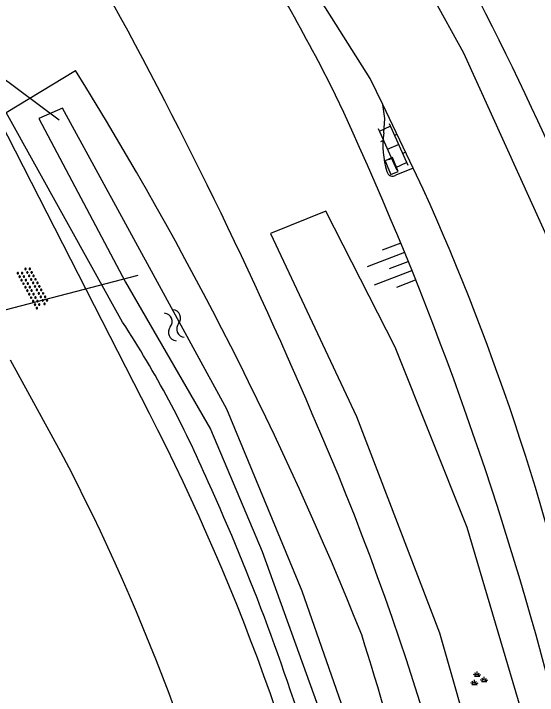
# Model space of a CAD drawing. Extents: x 135999 to 138000, y 396000 to 398501.
# Drawn here: x 137678.5 to 137704.79, y 396842.99 to 396877.19 of the extents above; entities that cross this region are included whole.
import ezdxf

# ---------------------------------------------------------------- set-up
doc = ezdxf.new("R2010")
doc.units = 0
for name, color, linetype in [('gg-knt-BGT kruinlijn', 7, 'Continuous'), ('gg-knt-bovenkant onderkant talud', 7, 'Continuous'), ('gg-knt-onverhard', 7, 'Continuous'), ('gg-knt-verharding', 7, 'Continuous'), ('gg-kntw-bovenkant insteek waterloop', 7, 'Continuous'), ('gg-kntw-waterlijn', 7, 'Continuous'), ('gg-kwrk-duiker nz buis', 7, 'Continuous'), ('gt-grn-groengrens', 7, 'Continuous'), ('gt-symb-groenvak', 7, 'Continuous'), ('gt-symb-klinker verharding', 7, 'Continuous'), ('gt-symb-kolk', 7, 'Continuous'), ('gt-symb-overige verharding', 7, 'Continuous'), ('gt-symb-talud symbool', 7, 'Continuous'), ('gt-symb-watersymbool', 7, 'Continuous'), ('gx-grn-maaiveld', 7, 'Continuous')]:
    doc.layers.add(name, color=color, linetype=linetype)

# ---------------------------------------------------------------- blocks, each defined once
blk = doc.blocks.new('gt0-OVH')
at = {"layer": 'gt-symb-overige verharding'}
for points in [[(-0.972, 0.298), (-0.967, 0.308), (-0.965, 0.319), (-0.966, 0.33), (-0.971, 0.34), (-0.978, 0.348), (-0.988, 0.353), (-0.999, 0.355), (-1.01, 0.354), (-1.02, 0.349), (-1.028, 0.342), (-1.033, 0.332), (-1.035, 0.321), (-1.034, 0.31), (-1.029, 0.3), (-1.022, 0.292), (-1.012, 0.287), (-1.001, 0.285), (-0.99, 0.286), (-0.98, 0.291)], [(-0.772, 0.298), (-0.767, 0.308), (-0.765, 0.319), (-0.766, 0.33), (-0.771, 0.34), (-0.778, 0.348), (-0.788, 0.353), (-0.799, 0.355), (-0.81, 0.354), (-0.82, 0.349), (-0.828, 0.342), (-0.833, 0.332), (-0.835, 0.321), (-0.834, 0.31), (-0.829, 0.3), (-0.822, 0.292), (-0.812, 0.287), (-0.801, 0.285), (-0.79, 0.286), (-0.78, 0.291)], [(-0.572, 0.298), (-0.567, 0.308), (-0.565, 0.319), (-0.566, 0.33), (-0.571, 0.34), (-0.578, 0.348), (-0.588, 0.353), (-0.599, 0.355), (-0.61, 0.354), (-0.62, 0.349), (-0.628, 0.342), (-0.633, 0.332), (-0.635, 0.321), (-0.634, 0.31), (-0.629, 0.3), (-0.622, 0.292), (-0.612, 0.287), (-0.601, 0.285), (-0.59, 0.286), (-0.58, 0.291)], [(-0.372, 0.298), (-0.367, 0.308), (-0.365, 0.319), (-0.366, 0.33), (-0.371, 0.34), (-0.378, 0.348), (-0.388, 0.353), (-0.399, 0.355), (-0.41, 0.354), (-0.42, 0.349), (-0.428, 0.342), (-0.433, 0.332), (-0.435, 0.321), (-0.434, 0.31), (-0.429, 0.3), (-0.422, 0.292), (-0.412, 0.287), (-0.401, 0.285), (-0.39, 0.286), (-0.38, 0.291)], [(-0.172, 0.298), (-0.167, 0.308), (-0.165, 0.319), (-0.166, 0.33), (-0.171, 0.34), (-0.178, 0.348), (-0.188, 0.353), (-0.199, 0.355), (-0.21, 0.354), (-0.22, 0.349), (-0.228, 0.342), (-0.233, 0.332), (-0.235, 0.321), (-0.234, 0.31), (-0.229, 0.3), (-0.222, 0.292), (-0.212, 0.287), (-0.201, 0.285), (-0.19, 0.286), (-0.18, 0.291)], [(0.028, 0.298), (0.033, 0.308), (0.035, 0.319), (0.034, 0.33), (0.029, 0.34), (0.022, 0.348), (0.012, 0.353), (0.001, 0.355), (-0.01, 0.354), (-0.02, 0.349), (-0.028, 0.342), (-0.033, 0.332), (-0.035, 0.321), (-0.034, 0.31), (-0.029, 0.3), (-0.022, 0.292), (-0.012, 0.287), (-0.001, 0.285), (0.01, 0.286), (0.02, 0.291)], [(0.228, 0.298), (0.233, 0.308), (0.235, 0.319), (0.234, 0.33), (0.229, 0.34), (0.222, 0.348), (0.212, 0.353), (0.201, 0.355), (0.19, 0.354), (0.18, 0.349), (0.172, 0.342), (0.167, 0.332), (0.165, 0.321), (0.166, 0.31), (0.171, 0.3), (0.178, 0.292), (0.188, 0.287), (0.199, 0.285), (0.21, 0.286), (0.22, 0.291)], [(0.428, 0.298), (0.433, 0.308), (0.435, 0.319), (0.434, 0.33), (0.429, 0.34), (0.422, 0.348), (0.412, 0.353), (0.401, 0.355), (0.39, 0.354), (0.38, 0.349), (0.372, 0.342), (0.367, 0.332), (0.365, 0.321), (0.366, 0.31), (0.371, 0.3), (0.378, 0.292), (0.388, 0.287), (0.399, 0.285), (0.41, 0.286), (0.42, 0.291)], [(0.628, 0.298), (0.633, 0.308), (0.635, 0.319), (0.634, 0.33), (0.629, 0.34), (0.622, 0.348), (0.612, 0.353), (0.601, 0.355), (0.59, 0.354), (0.58, 0.349), (0.572, 0.342), (0.567, 0.332), (0.565, 0.321), (0.566, 0.31), (0.571, 0.3), (0.578, 0.292), (0.588, 0.287), (0.599, 0.285), (0.61, 0.286), (0.62, 0.291)], [(0.828, 0.298), (0.833, 0.308), (0.835, 0.319), (0.834, 0.33), (0.829, 0.34), (0.822, 0.348), (0.812, 0.353), (0.801, 0.355), (0.79, 0.354), (0.78, 0.349), (0.772, 0.342), (0.767, 0.332), (0.765, 0.321), (0.766, 0.31), (0.771, 0.3), (0.778, 0.292), (0.788, 0.287), (0.799, 0.285), (0.81, 0.286), (0.82, 0.291)], [(1.028, 0.298), (1.033, 0.308), (1.035, 0.319), (1.034, 0.33), (1.029, 0.34), (1.022, 0.348), (1.012, 0.353), (1.001, 0.355), (0.99, 0.354), (0.98, 0.349), (0.972, 0.342), (0.967, 0.332), (0.965, 0.321), (0.966, 0.31), (0.971, 0.3), (0.978, 0.292), (0.988, 0.287), (0.999, 0.285), (1.01, 0.286), (1.02, 0.291)], [(-0.872, 0.106), (-0.867, 0.116), (-0.865, 0.126), (-0.866, 0.137), (-0.871, 0.147), (-0.878, 0.156), (-0.888, 0.161), (-0.899, 0.163), (-0.91, 0.162), (-0.92, 0.157), (-0.928, 0.15), (-0.933, 0.14), (-0.935, 0.129), (-0.934, 0.118), (-0.929, 0.108), (-0.922, 0.1), (-0.912, 0.095), (-0.901, 0.092), (-0.89, 0.094), (-0.88, 0.098)], [(-0.672, 0.106), (-0.667, 0.116), (-0.665, 0.126), (-0.666, 0.137), (-0.671, 0.147), (-0.678, 0.156), (-0.688, 0.161), (-0.699, 0.163), (-0.71, 0.162), (-0.72, 0.157), (-0.728, 0.15), (-0.733, 0.14), (-0.735, 0.129), (-0.734, 0.118), (-0.729, 0.108), (-0.722, 0.1), (-0.712, 0.095), (-0.701, 0.092), (-0.69, 0.094), (-0.68, 0.098)], [(-0.472, 0.106), (-0.467, 0.116), (-0.465, 0.126), (-0.466, 0.137), (-0.471, 0.147), (-0.478, 0.156), (-0.488, 0.161), (-0.499, 0.163), (-0.51, 0.162), (-0.52, 0.157), (-0.528, 0.15), (-0.533, 0.14), (-0.535, 0.129), (-0.534, 0.118), (-0.529, 0.108), (-0.522, 0.1), (-0.512, 0.095), (-0.501, 0.092), (-0.49, 0.094), (-0.48, 0.098)], [(-0.272, 0.106), (-0.267, 0.116), (-0.265, 0.126), (-0.266, 0.137), (-0.271, 0.147), (-0.278, 0.156), (-0.288, 0.161), (-0.299, 0.163), (-0.31, 0.162), (-0.32, 0.157), (-0.328, 0.15), (-0.333, 0.14), (-0.335, 0.129), (-0.334, 0.118), (-0.329, 0.108), (-0.322, 0.1), (-0.312, 0.095), (-0.301, 0.092), (-0.29, 0.094), (-0.28, 0.098)], [(-0.072, 0.106), (-0.067, 0.116), (-0.065, 0.126), (-0.066, 0.137), (-0.071, 0.147), (-0.078, 0.156), (-0.088, 0.161), (-0.099, 0.163), (-0.11, 0.162), (-0.12, 0.157), (-0.128, 0.15), (-0.133, 0.14), (-0.135, 0.129), (-0.134, 0.118), (-0.129, 0.108), (-0.122, 0.1), (-0.112, 0.095), (-0.101, 0.092), (-0.09, 0.094), (-0.08, 0.098)], [(0.128, 0.106), (0.133, 0.116), (0.135, 0.126), (0.134, 0.137), (0.129, 0.147), (0.122, 0.156), (0.112, 0.161), (0.101, 0.163), (0.09, 0.162), (0.08, 0.157), (0.072, 0.15), (0.067, 0.14), (0.065, 0.129), (0.066, 0.118), (0.071, 0.108), (0.078, 0.1), (0.088, 0.095), (0.099, 0.092), (0.11, 0.094), (0.12, 0.098)], [(0.328, 0.106), (0.333, 0.116), (0.335, 0.126), (0.334, 0.137), (0.329, 0.147), (0.322, 0.156), (0.312, 0.161), (0.301, 0.163), (0.29, 0.162), (0.28, 0.157), (0.272, 0.15), (0.267, 0.14), (0.265, 0.129), (0.266, 0.118), (0.271, 0.108), (0.278, 0.1), (0.288, 0.095), (0.299, 0.092), (0.31, 0.094), (0.32, 0.098)], [(0.528, 0.106), (0.533, 0.116), (0.535, 0.126), (0.534, 0.137), (0.529, 0.147), (0.522, 0.156), (0.512, 0.161), (0.501, 0.163), (0.49, 0.162), (0.48, 0.157), (0.472, 0.15), (0.467, 0.14), (0.465, 0.129), (0.466, 0.118), (0.471, 0.108), (0.478, 0.1), (0.488, 0.095), (0.499, 0.092), (0.51, 0.094), (0.52, 0.098)], [(0.728, 0.106), (0.733, 0.116), (0.735, 0.126), (0.734, 0.137), (0.729, 0.147), (0.722, 0.156), (0.712, 0.161), (0.701, 0.163), (0.69, 0.162), (0.68, 0.157), (0.672, 0.15), (0.667, 0.14), (0.665, 0.129), (0.666, 0.118), (0.671, 0.108), (0.678, 0.1), (0.688, 0.095), (0.699, 0.092), (0.71, 0.094), (0.72, 0.098)], [(0.928, 0.106), (0.933, 0.116), (0.935, 0.126), (0.934, 0.137), (0.929, 0.147), (0.922, 0.156), (0.912, 0.161), (0.901, 0.163), (0.89, 0.162), (0.88, 0.157), (0.872, 0.15), (0.867, 0.14), (0.865, 0.129), (0.866, 0.118), (0.871, 0.108), (0.878, 0.1), (0.888, 0.095), (0.899, 0.092), (0.91, 0.094), (0.92, 0.098)], [(-0.972, -0.142), (-0.967, -0.132), (-0.965, -0.121), (-0.966, -0.11), (-0.971, -0.1), (-0.978, -0.092), (-0.988, -0.087), (-0.999, -0.085), (-1.01, -0.086), (-1.02, -0.091), (-1.028, -0.098), (-1.033, -0.108), (-1.035, -0.119), (-1.034, -0.13), (-1.029, -0.14), (-1.022, -0.148), (-1.012, -0.153), (-1.001, -0.155), (-0.99, -0.154), (-0.98, -0.149)], [(-0.872, -0.334), (-0.867, -0.324), (-0.865, -0.314), (-0.866, -0.303), (-0.871, -0.293), (-0.878, -0.284), (-0.888, -0.279), (-0.899, -0.277), (-0.91, -0.278), (-0.92, -0.283), (-0.928, -0.29), (-0.933, -0.3), (-0.935, -0.311), (-0.934, -0.322), (-0.929, -0.332), (-0.922, -0.34), (-0.912, -0.345), (-0.901, -0.348), (-0.89, -0.346), (-0.88, -0.342)], [(-0.772, -0.142), (-0.767, -0.132), (-0.765, -0.121), (-0.766, -0.11), (-0.771, -0.1), (-0.778, -0.092), (-0.788, -0.087), (-0.799, -0.085), (-0.81, -0.086), (-0.82, -0.091), (-0.828, -0.098), (-0.833, -0.108), (-0.835, -0.119), (-0.834, -0.13), (-0.829, -0.14), (-0.822, -0.148), (-0.812, -0.153), (-0.801, -0.155), (-0.79, -0.154), (-0.78, -0.149)], [(-0.672, -0.334), (-0.667, -0.324), (-0.665, -0.314), (-0.666, -0.303), (-0.671, -0.293), (-0.678, -0.284), (-0.688, -0.279), (-0.699, -0.277), (-0.71, -0.278), (-0.72, -0.283), (-0.728, -0.29), (-0.733, -0.3), (-0.735, -0.311), (-0.734, -0.322), (-0.729, -0.332), (-0.722, -0.34), (-0.712, -0.345), (-0.701, -0.348), (-0.69, -0.346), (-0.68, -0.342)], [(-0.572, -0.142), (-0.567, -0.132), (-0.565, -0.121), (-0.566, -0.11), (-0.571, -0.1), (-0.578, -0.092), (-0.588, -0.087), (-0.599, -0.085), (-0.61, -0.086), (-0.62, -0.091), (-0.628, -0.098), (-0.633, -0.108), (-0.635, -0.119), (-0.634, -0.13), (-0.629, -0.14), (-0.622, -0.148), (-0.612, -0.153), (-0.601, -0.155), (-0.59, -0.154), (-0.58, -0.149)], [(-0.472, -0.334), (-0.467, -0.324), (-0.465, -0.314), (-0.466, -0.303), (-0.471, -0.293), (-0.478, -0.284), (-0.488, -0.279), (-0.499, -0.277), (-0.51, -0.278), (-0.52, -0.283), (-0.528, -0.29), (-0.533, -0.3), (-0.535, -0.311), (-0.534, -0.322), (-0.529, -0.332), (-0.522, -0.34), (-0.512, -0.345), (-0.501, -0.348), (-0.49, -0.346), (-0.48, -0.342)], [(-0.372, -0.142), (-0.367, -0.132), (-0.365, -0.121), (-0.366, -0.11), (-0.371, -0.1), (-0.378, -0.092), (-0.388, -0.087), (-0.399, -0.085), (-0.41, -0.086), (-0.42, -0.091), (-0.428, -0.098), (-0.433, -0.108), (-0.435, -0.119), (-0.434, -0.13), (-0.429, -0.14), (-0.422, -0.148), (-0.412, -0.153), (-0.401, -0.155), (-0.39, -0.154), (-0.38, -0.149)], [(-0.272, -0.334), (-0.267, -0.324), (-0.265, -0.314), (-0.266, -0.303), (-0.271, -0.293), (-0.278, -0.284), (-0.288, -0.279), (-0.299, -0.277), (-0.31, -0.278), (-0.32, -0.283), (-0.328, -0.29), (-0.333, -0.3), (-0.335, -0.311), (-0.334, -0.322), (-0.329, -0.332), (-0.322, -0.34), (-0.312, -0.345), (-0.301, -0.348), (-0.29, -0.346), (-0.28, -0.342)], [(-0.172, -0.142), (-0.167, -0.132), (-0.165, -0.121), (-0.166, -0.11), (-0.171, -0.1), (-0.178, -0.092), (-0.188, -0.087), (-0.199, -0.085), (-0.21, -0.086), (-0.22, -0.091), (-0.228, -0.098), (-0.233, -0.108), (-0.235, -0.119), (-0.234, -0.13), (-0.229, -0.14), (-0.222, -0.148), (-0.212, -0.153), (-0.201, -0.155), (-0.19, -0.154), (-0.18, -0.149)], [(-0.072, -0.334), (-0.067, -0.324), (-0.065, -0.314), (-0.066, -0.303), (-0.071, -0.293), (-0.078, -0.284), (-0.088, -0.279), (-0.099, -0.277), (-0.11, -0.278), (-0.12, -0.283), (-0.128, -0.29), (-0.133, -0.3), (-0.135, -0.311), (-0.134, -0.322), (-0.129, -0.332), (-0.122, -0.34), (-0.112, -0.345), (-0.101, -0.348), (-0.09, -0.346), (-0.08, -0.342)], [(0.028, -0.142), (0.033, -0.132), (0.035, -0.121), (0.034, -0.11), (0.029, -0.1), (0.022, -0.092), (0.012, -0.087), (0.001, -0.085), (-0.01, -0.086), (-0.02, -0.091), (-0.028, -0.098), (-0.033, -0.108), (-0.035, -0.119), (-0.034, -0.13), (-0.029, -0.14), (-0.022, -0.148), (-0.012, -0.153), (-0.001, -0.155), (0.01, -0.154), (0.02, -0.149)], [(0.128, -0.334), (0.133, -0.324), (0.135, -0.314), (0.134, -0.303), (0.129, -0.293), (0.122, -0.284), (0.112, -0.279), (0.101, -0.277), (0.09, -0.278), (0.08, -0.283), (0.072, -0.29), (0.067, -0.3), (0.065, -0.311), (0.066, -0.322), (0.071, -0.332), (0.078, -0.34), (0.088, -0.345), (0.099, -0.348), (0.11, -0.346), (0.12, -0.342)], [(0.228, -0.142), (0.233, -0.132), (0.235, -0.121), (0.234, -0.11), (0.229, -0.1), (0.222, -0.092), (0.212, -0.087), (0.201, -0.085), (0.19, -0.086), (0.18, -0.091), (0.172, -0.098), (0.167, -0.108), (0.165, -0.119), (0.166, -0.13), (0.171, -0.14), (0.178, -0.148), (0.188, -0.153), (0.199, -0.155), (0.21, -0.154), (0.22, -0.149)], [(0.328, -0.334), (0.333, -0.324), (0.335, -0.314), (0.334, -0.303), (0.329, -0.293), (0.322, -0.284), (0.312, -0.279), (0.301, -0.277), (0.29, -0.278), (0.28, -0.283), (0.272, -0.29), (0.267, -0.3), (0.265, -0.311), (0.266, -0.322), (0.271, -0.332), (0.278, -0.34), (0.288, -0.345), (0.299, -0.348), (0.31, -0.346), (0.32, -0.342)], [(0.428, -0.142), (0.433, -0.132), (0.435, -0.121), (0.434, -0.11), (0.429, -0.1), (0.422, -0.092), (0.412, -0.087), (0.401, -0.085), (0.39, -0.086), (0.38, -0.091), (0.372, -0.098), (0.367, -0.108), (0.365, -0.119), (0.366, -0.13), (0.371, -0.14), (0.378, -0.148), (0.388, -0.153), (0.399, -0.155), (0.41, -0.154), (0.42, -0.149)], [(0.528, -0.334), (0.533, -0.324), (0.535, -0.314), (0.534, -0.303), (0.529, -0.293), (0.522, -0.284), (0.512, -0.279), (0.501, -0.277), (0.49, -0.278), (0.48, -0.283), (0.472, -0.29), (0.467, -0.3), (0.465, -0.311), (0.466, -0.322), (0.471, -0.332), (0.478, -0.34), (0.488, -0.345), (0.499, -0.348), (0.51, -0.346), (0.52, -0.342)], [(0.628, -0.142), (0.633, -0.132), (0.635, -0.121), (0.634, -0.11), (0.629, -0.1), (0.622, -0.092), (0.612, -0.087), (0.601, -0.085), (0.59, -0.086), (0.58, -0.091), (0.572, -0.098), (0.567, -0.108), (0.565, -0.119), (0.566, -0.13), (0.571, -0.14), (0.578, -0.148), (0.588, -0.153), (0.599, -0.155), (0.61, -0.154), (0.62, -0.149)], [(0.728, -0.334), (0.733, -0.324), (0.735, -0.314), (0.734, -0.303), (0.729, -0.293), (0.722, -0.284), (0.712, -0.279), (0.701, -0.277), (0.69, -0.278), (0.68, -0.283), (0.672, -0.29), (0.667, -0.3), (0.665, -0.311), (0.666, -0.322), (0.671, -0.332), (0.678, -0.34), (0.688, -0.345), (0.699, -0.348), (0.71, -0.346), (0.72, -0.342)], [(0.828, -0.142), (0.833, -0.132), (0.835, -0.121), (0.834, -0.11), (0.829, -0.1), (0.822, -0.092), (0.812, -0.087), (0.801, -0.085), (0.79, -0.086), (0.78, -0.091), (0.772, -0.098), (0.767, -0.108), (0.765, -0.119), (0.766, -0.13), (0.771, -0.14), (0.778, -0.148), (0.788, -0.153), (0.799, -0.155), (0.81, -0.154), (0.82, -0.149)], [(0.928, -0.334), (0.933, -0.324), (0.935, -0.314), (0.934, -0.303), (0.929, -0.293), (0.922, -0.284), (0.912, -0.279), (0.901, -0.277), (0.89, -0.278), (0.88, -0.283), (0.872, -0.29), (0.867, -0.3), (0.865, -0.311), (0.866, -0.322), (0.871, -0.332), (0.878, -0.34), (0.888, -0.345), (0.899, -0.348), (0.91, -0.346), (0.92, -0.342)], [(1.028, -0.142), (1.033, -0.132), (1.035, -0.121), (1.034, -0.11), (1.029, -0.1), (1.022, -0.092), (1.012, -0.087), (1.001, -0.085), (0.99, -0.086), (0.98, -0.091), (0.972, -0.098), (0.967, -0.108), (0.965, -0.119), (0.966, -0.13), (0.971, -0.14), (0.978, -0.148), (0.988, -0.153), (0.999, -0.155), (1.01, -0.154), (1.02, -0.149)]]:
    blk.add_lwpolyline(points, close=True, dxfattribs=at)
blk = doc.blocks.new('gt0-WA')
at = {"layer": 'gt-symb-watersymbool'}
for centre, start, end in [((-0.323, 0.022), 28.0725, 151.9275), ((0.427, 0.422), 208.0725, 331.9275), ((-0.323, -0.428), 28.0725, 151.9275), ((0.427, -0.028), 208.0725, 331.9275)]:
    blk.add_arc(centre, 0.425, start, end, dxfattribs=at)
blk = doc.blocks.new('gt0-GRVAK')
at = {"layer": 'gt-symb-groenvak'}
for p, q in [((-0.047, 0.214), (-0.047, 0.393)), ((-0.11, 0.189), (-0.228, 0.24)), ((-0.182, 0.153), (0.088, 0.153)), ((-0.091, 0.211), (-0.156, 0.322)), ((-0.004, 0.211), (0.061, 0.322)), ((0.015, 0.189), (0.133, 0.24)), ((0.262, -0.052), (0.197, 0.059)), ((0.305, -0.049), (0.305, 0.13)), ((0.349, -0.052), (0.414, 0.059)), ((-0.245, -0.228), (-0.363, -0.177)), ((-0.318, -0.264), (-0.047, -0.264)), ((-0.226, -0.206), (-0.291, -0.095)), ((-0.183, -0.203), (-0.183, -0.024)), ((-0.139, -0.206), (-0.074, -0.095)), ((-0.12, -0.228), (-0.002, -0.177)), ((0.243, -0.074), (0.125, -0.023)), ((0.17, -0.11), (0.441, -0.11)), ((0.368, -0.074), (0.486, -0.023))]:
    blk.add_line(p, q, dxfattribs=at)
blk = doc.blocks.new('gt0-TALUD_1')
at = {"layer": 'gt-symb-talud symbool'}
for p, q in [((-1, -1), (-1, 0)), ((-0.5, -2), (-0.5, 0)), ((0, -1), (0, 0)), ((0.5, -2), (0.5, 0)), ((1, -1), (1, 0))]:
    blk.add_line(p, q, dxfattribs=at)
blk = doc.blocks.new('gt0-KOLK')
at = {"layer": 'gt-symb-kolk'}
blk.add_lwpolyline([(0, 0), (0.375, 0), (0.375, 0.4), (-0.375, 0.4), (-0.375, 0), (0, 0)], dxfattribs=at)
blk = doc.blocks.new('gt0-KL1')
at = {"layer": 'gt-symb-klinker verharding'}
for p, q in [((-0.5, 0.3), (-0.5, 0.45)), ((0.5, 0.3), (0.5, 0.45)), ((-1.15, 0.3), (1.15, 0.3)), ((-1, -0.3), (-1, 0.3)), ((0, -0.3), (0, 0.3)), ((1, -0.3), (1, 0.3)), ((-1.15, -0.3), (1.15, -0.3)), ((-0.5, -0.45), (-0.5, -0.3)), ((0.5, -0.45), (0.5, -0.3))]:
    blk.add_line(p, q, dxfattribs=at)

msp = doc.modelspace()

# ---------------------------------------------------------------- linework, layer by layer
at = {"layer": 'gg-knt-BGT kruinlijn'}
for centre, radius, start, end in [((137612.864, 396832.493), 91.316, 26.40238, 32.73514), ((137536.749, 396799.015), 174.421, 14.99459, 25.13422)]:
    msp.add_arc(centre, radius, start, end, dxfattribs=at)
at = {"layer": 'gg-knt-bovenkant onderkant talud'}
for centre, radius, start, end in [((137477.988, 396765.081), 234.329, 23.12746, 29.30219), ((137568.01, 396802.019), 137.039, 8.96068, 23.70828)]:
    msp.add_arc(centre, radius, start, end, dxfattribs=at)
at = {"layer": 'gg-knt-onverhard'}
for p, q in [((137677.764, 396871.841), (137685.295, 396857.156)), ((137680.868, 396855.197), (137678.337, 396859.808))]:
    msp.add_line(p, q, dxfattribs=at)
for centre, radius, start, end in [((137585.387, 396805.625), 112.415, 356.05115, 27.28424), ((137586.224, 396805.512), 106.893, 357.3889, 27.69807)]:
    msp.add_arc(centre, radius, start, end, dxfattribs=at)
at = {"layer": 'gg-knt-verharding'}
for p, q in [((137698.556, 396869.435), (137697.024, 396872.632)), ((137698.556, 396869.435), (137697.676, 396869.079)), ((137699.051, 396868.382), (137698.556, 396869.435))]:
    msp.add_line(p, q, dxfattribs=at)
for points in [[(137697.024, 396872.632), (137696.4, 396873.935), (137691.104, 396882.314)], [(137697.08, 396871.208), (137697.124, 396871.923), (137697.024, 396872.632)]]:
    msp.add_lwpolyline(points, dxfattribs=at)
for centre, radius, start, end in [((137701.343, 396870.565), 4.311, 171.4191, 197.5765), ((137697.523, 396869.336), 0.299, 194.1528, 300.7361), ((137588.71, 396818.313), 121.169, 358.94593, 24.40702)]:
    msp.add_arc(centre, radius, start, end, dxfattribs=at)
at = {"layer": 'gg-kntw-bovenkant insteek waterloop'}
msp.add_lwpolyline([(137683.966, 396861.713), (137678.119, 396872.225), (137681.597, 396874.341)], dxfattribs=at)
for centre, radius, start, end in [((137526.825, 396777.967), 182.325, 21.92077, 31.90991), ((137639.873, 396832.931), 52.655, 23.2402, 33.1349), ((137588.759, 396808.349), 109.349, 16.28159, 24.50728), ((137551.634, 396800.227), 151.428, 10.97791, 17.60722)]:
    msp.add_arc(centre, radius, start, end, dxfattribs=at)
at = {"layer": 'gg-kntw-waterlijn'}
for points in [[(137699.503, 396820.597), (137698.009, 396831.248), (137695.684, 396840.461), (137692.979, 396848.222), (137689.198, 396857.355), (137680.941, 396872.44), (137679.767, 396871.932)], [(137679.767, 396871.932), (137684.109, 396863.722), (137688.379, 396856.349), (137690.97, 396850.209), (137694.652, 396840.007), (137696.538, 396832.139), (137698.054, 396823.988), (137699.009, 396815.937)]]:
    msp.add_lwpolyline(points, dxfattribs=at)
at = {"layer": 'gg-kwrk-duiker nz buis'}
for p, q in [((137680.787, 396871.845), (137662.618, 396885.291)), ((137675.418, 396861.64), (137684.745, 396864.072))]:
    msp.add_line(p, q, dxfattribs=at)
at = {"layer": 'gt-grn-groengrens'}
msp.add_lwpolyline([(137695.703, 396856.983), (137699.876, 396846.131), (137703.492, 396833.469), (137704.883, 396823.869), (137707.387, 396824.426), (137706.413, 396834.026), (137701.267, 396851.418), (137697.65, 396860.461), (137694.173, 396867.279), (137691.391, 396866.166), (137695.703, 396856.983)], dxfattribs=at)
at = {"layer": 'gx-grn-maaiveld'}
msp.add_lwpolyline([(137712.953, 396837.677), (137712.475, 396840.65), (137711.116, 396847.382), (137709.708, 396852.906), (137709.706, 396852.914), (137708.516, 396856.911), (137705.169, 396866.203), (137701.096, 396875.202), (137696.323, 396883.849), (137695.909, 396884.529), (137695.49, 396885.206), (137695.067, 396885.881), (137694.477, 396886.806), (137694.162, 396887.239), (137692.025, 396890.677)], dxfattribs=at)
msp.add_arc((137571.621, 396810.456), 146.641, 11.57835, 30.28855, dxfattribs=at)

# ---------------------------------------------------------------- block references
at = {"layer": 'gt-symb-groenvak'}
msp.add_blockref('gt0-GRVAK', (137701.81, 396843.798), dxfattribs=at)
at = {"layer": 'gt-symb-klinker verharding', "rotation": -65.7931560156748}
msp.add_blockref('gt0-KL1', (137697.538, 396870.508), dxfattribs=at)
at = {"layer": 'gt-symb-kolk', "rotation": -67.04963698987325}
msp.add_blockref('gt0-KOLK', (137697.287, 396869.463), dxfattribs=at)
at = {"layer": 'gt-symb-overige verharding', "rotation": 118.74303563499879}
msp.add_blockref('gt0-OVH', (137679.463, 396863.446), dxfattribs=at)
at = {"layer": 'gt-symb-talud symbool', "xscale": 0.9996849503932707, "yscale": 0.999684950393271, "rotation": -68.95425918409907}
msp.add_blockref('gt0-TALUD_1', (137698.304, 396864.763), dxfattribs=at)
at = {"layer": 'gt-symb-watersymbool', "rotation": -67.41099611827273}
msp.add_blockref('gt0-WA', (137686.55, 396861.608), dxfattribs=at)

doc.saveas('drawing.dxf')
